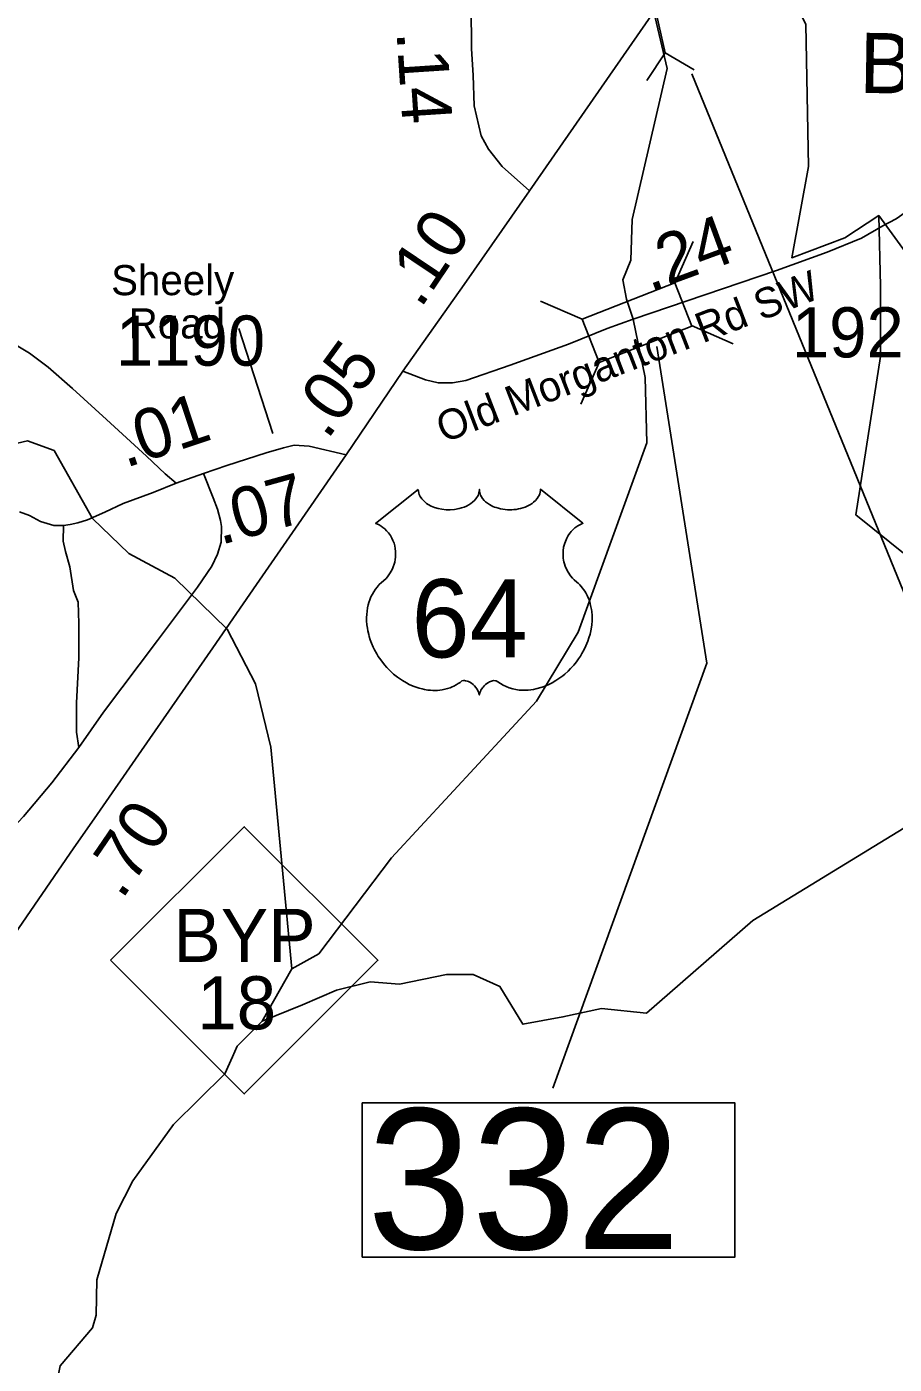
# Model space of a CAD drawing. Extents: x 1159738 to 1321356, y 736314 to 882035.
# Drawn here: x 1233002 to 1235163, y 783094 to 786428 of the extents above; entities that cross this region are included whole.
import ezdxf

# ---------------------------------------------------------------- set-up
doc = ezdxf.new("R2010")
doc.units = 0
for name, color, linetype in [('Exist Boundary Political City Limit New', 7, 'Continuous'), ('Exist Boundary Political City Limit New InsideOut', 7, 'Continuous'), ('Exist Cultural Church Label', 7, 'Continuous'), ('Exist Hydrographic Creek Single Shore', 7, 'Continuous'), ('Exist Hydrographic Misc Water Feature', 7, 'Continuous'), ('Exist Road Non-System Type 51', 7, 'Continuous'), ('Exist Road Primary NC Shield CELL', 7, 'Continuous'), ('Exist Road Primary NC Shield Number Label', 7, 'Continuous'), ('Exist Road Primary US Mileage Hundredths English Label', 7, 'Continuous'), ('Exist Road Primary US Shield CELL', 7, 'Continuous'), ('Exist Road Primary US Shield Number Label', 7, 'Continuous'), ('Exist Road Primary US UnDivided 4 Lane Attributed', 7, 'Continuous'), ('Exist Road Secondary Mileage Hundredths English Label', 7, 'Continuous'), ('Exist Road Secondary Structure Culvert CELL', 7, 'Continuous'), ('Exist Road Secondary Structure Culvert Number Label', 7, 'Continuous'), ('Exist Road Secondary Structure Private Number Label', 7, 'Continuous'), ('Exist Road Secondary Structure Standard Bridge CELL', 7, 'Continuous'), ('Exist Road Secondary Structure Standard Bridge Number Label', 7, 'Continuous'), ('Exist Road Secondary Type 51 Attributed', 7, 'Continuous'), ('Exist Road Secondary Type 51 Label', 7, 'Continuous'), ('Exist Road Secondary Type 51 Number Label', 7, 'Continuous'), ('Map Preparation Boundary City Limit Buffer Line', 7, 'Continuous')]:
    doc.layers.add(name, color=color, linetype=linetype)

msp = doc.modelspace()

# ---------------------------------------------------------------- linework, layer by layer
at = {"layer": 'Exist Boundary Political City Limit New'}
msp.add_lwpolyline([(1235204.7, 787306.9), (1235049.9, 787057.4), (1234983, 786957), (1234909.2, 786849.6), (1234862.3, 786785.8), (1234879, 786567.6), (1234942.8, 786433.3), (1234949.5, 786079.1), (1234908.1, 785851.9), (1235040.1, 785901.2), (1235125, 785957.1), (1235306.7, 785706.7)], dxfattribs=at)
at = {"layer": 'Exist Boundary Political City Limit New InsideOut'}
msp.add_lwpolyline([(1235368.3, 784968.9), (1235068.1, 785211), (1235128.8, 785605.8), (1235128.8, 785781.3), (1235125, 785957.1), (1235040.1, 785901.2), (1234908.1, 785851.9), (1234949.5, 786079.1), (1234949.5, 786079.1), (1234942.8, 786433.3), (1234879, 786567.6), (1234862.3, 786785.8), (1234921.6, 787426)], dxfattribs=at)
at = {"layer": 'Exist Hydrographic Creek Single Shore'}
msp.add_line((1233588.4, 783948.9), (1233661.9, 784079.1), dxfattribs=at)
for points in [[(1234513.2, 785698.9), (1234496.5, 785748.2), (1234487.2, 785796.6), (1234507.1, 785846), (1234510.2, 785947.4), (1234597.9, 786323.4), (1234564.5, 786464.6)], [(1234542.8, 785553.1), (1234513.2, 785698.9)], [(1233661.9, 784079.1), (1233729.9, 784117.1), (1233911, 784356.4), (1234272, 784746.3), (1234375.9, 784918.2), (1234546.9, 785390.8), (1234542.8, 785553.1)], [(1233588.4, 783948.9), (1233688.8, 783989.7), (1233773.3, 784026), (1233857.8, 784047.1), (1233930.3, 784041.1), (1234048, 784065.2), (1234114.4, 784065.2), (1234180.8, 784035), (1234238.1, 783941.4), (1234337.7, 783959.5), (1234434.3, 783980.6), (1234546, 783968.6), (1234810.9, 784200.3), (1235604, 784685)], [(1233224.1, 783469.7), (1233266.2, 783551), (1233367.4, 783691.4), (1233494.9, 783817.5), (1233514.5, 783859.8), (1233525.8, 783887), (1233588.4, 783948.9)], [(1233027.1, 782807), (1233085.3, 783089.7), (1233165.3, 783184.8), (1233174.4, 783216.5), (1233175.9, 783304.1), (1233224.1, 783469.7)]]:
    msp.add_lwpolyline(points, dxfattribs=at)
at = {"layer": 'Exist Hydrographic Misc Water Feature'}
msp.add_lwpolyline([(1233661.9, 784079.1), (1233609.9, 784631.6), (1233571.9, 784789.9), (1233501, 784925.9), (1233371, 785053.3), (1233255.9, 785114.6), (1233165.9, 785201.8), (1233069.9, 785371.2), (1233003.9, 785395.5), (1232743.9, 785335), (1232526.9, 785342.7), (1232287.9, 785449.2), (1231733.9, 785939.5), (1231392.9, 786304.2), (1231256.9, 786526.8), (1231070.9, 787055.8), (1231039.8, 787473.3), (1230963.8, 787776.8), (1230944.9, 788016.8), (1230877.8, 788303.7)], dxfattribs=at)
at = {"layer": 'Exist Road Non-System Type 51'}
for points in [[(1235134.8, 785931), (1235168, 785949.1), (1235227.3, 785990.3), (1235273.5, 786024.5), (1235299.1, 786047.6)], [(1233093.6, 785184.2), (1233092.8, 785145.6), (1233098.3, 785119.9), (1233109.3, 785081.4), (1233118.5, 785022.8), (1233129.4, 784993.5), (1233131.3, 784940.3), (1233131.3, 784854.2), (1233125.8, 784742.4), (1233125.8, 784669.1), (1233131.3, 784630.7)]]:
    msp.add_lwpolyline(points, dxfattribs=at)
at = {"layer": 'Exist Road Primary NC Shield CELL'}
msp.add_lwpolyline([(1233210.7, 784100.8), (1233543.7, 784433.7), (1233876.7, 784100.8), (1233543.7, 783767.8)], close=True, dxfattribs=at)
at = {"layer": 'Exist Road Primary US Shield CELL'}
msp.add_lwpolyline([(1233977.4, 785274.3), (1233977.7, 785269.9), (1233978.7, 785264.7), (1233979.6, 785262), (1233982, 785256.9), (1233986, 785250.8), (1233991.6, 785244.8), (1233998, 785239.6), (1234002.2, 785236.8), (1234009.5, 785232.9), (1234017.7, 785229.5), (1234026.9, 785226.8), (1234036.2, 785225), (1234046.5, 785223.8), (1234056.6, 785223.6), (1234067.5, 785224.4), (1234079.5, 785226.8), (1234085.1, 785228.2), (1234091.3, 785230.4), (1234097.1, 785232.7), (1234103.5, 785236.1), (1234108.5, 785239.4), (1234112.5, 785242.3), (1234118.2, 785247.7), (1234122.7, 785253.3), (1234124.5, 785256.4), (1234126.2, 785259.4), (1234128.4, 785265.8), (1234129, 785268.7), (1234129.5, 785274.5), (1234129.8, 785269.6), (1234130.4, 785266.5), (1234131.2, 785263.5), (1234132.4, 785260.3), (1234134.7, 785255.8), (1234137.2, 785252), (1234141.9, 785246.4), (1234144.9, 785243.7), (1234147.6, 785241.5), (1234154.8, 785236.5), (1234163.2, 785232.2), (1234167.4, 785230.4), (1234171.7, 785228.9), (1234177, 785227.3), (1234182.6, 785226), (1234188.2, 785225), (1234193.8, 785224.2), (1234199.6, 785223.8), (1234204.3, 785223.6), (1234210.1, 785223.7), (1234215.4, 785224), (1234220.9, 785224.6), (1234226.9, 785225.6), (1234231.7, 785226.7), (1234238.1, 785228.4), (1234243.9, 785230.5), (1234249, 785232.7), (1234255.6, 785236.1), (1234260.9, 785239.5), (1234264.8, 785242.6), (1234269.4, 785246.9), (1234273.8, 785252), (1234276.4, 785255.7), (1234278.2, 785259.5), (1234279.9, 785263.5), (1234281, 785267.8), (1234281.5, 785271.5), (1234281.6, 785274.6), (1234387.8, 785190), (1234385.3, 785189), (1234379.6, 785186.2), (1234375, 785183.5), (1234367.7, 785178.4), (1234364.5, 785175.5), (1234361.4, 785172.6), (1234358.5, 785169.4), (1234356, 785166.5), (1234352.9, 785162.2), (1234350.1, 785157.9), (1234347.4, 785153.2), (1234345.5, 785149.1), (1234342.2, 785140.6), (1234340.6, 785135.2), (1234339.6, 785130.6), (1234338.4, 785121.1), (1234338, 785116.6), (1234338, 785112.2), (1234338.3, 785107.5), (1234338.7, 785102.9), (1234339.6, 785098.2), (1234340.3, 785094.1), (1234341.6, 785089), (1234343.5, 785083.1), (1234345.8, 785077.4), (1234350.7, 785068.1), (1234356.9, 785058.7), (1234361.4, 785053.4), (1234365.8, 785048.9), (1234372.3, 785043.4), (1234375.9, 785040.3), (1234380, 785036.2), (1234386.6, 785028.5), (1234389.3, 785024.8), (1234392.1, 785020.7), (1234394.6, 785016.5), (1234397.1, 785012), (1234399.1, 785008), (1234402.8, 784998.9), (1234405.5, 784990.1), (1234406.8, 784985.4), (1234408.8, 784975), (1234409.5, 784969.9), (1234410.3, 784959.7), (1234410.4, 784947.4), (1234409.4, 784935.7), (1234407.2, 784922.1), (1234405.4, 784913.9), (1234402.6, 784904.4), (1234399.9, 784896.2), (1234395.1, 784884.1), (1234390.8, 784875.3), (1234385.2, 784865), (1234381.4, 784858.8), (1234376.9, 784852.1), (1234371.3, 784844.4), (1234364.8, 784836.3), (1234356.9, 784827.7), (1234350.6, 784821.3), (1234342.3, 784813.9), (1234337.3, 784809.8), (1234330.1, 784804.4), (1234320.3, 784797.9), (1234310.7, 784792.3), (1234302.5, 784788.1), (1234295.2, 784784.9), (1234285.8, 784781.3), (1234270.1, 784777), (1234264.4, 784775.8), (1234257.6, 784774.8), (1234251.2, 784774.2), (1234245.1, 784773.8), (1234236.8, 784773.8), (1234228.6, 784774.4), (1234220.8, 784775.6), (1234212.7, 784777.3), (1234204.2, 784779.8), (1234196.5, 784782.8), (1234188.8, 784786.6), (1234175.6, 784794.9), (1234171.8, 784796.9), (1234169.7, 784797.5), (1234164.6, 784797.7), (1234159.8, 784796.7), (1234154.9, 784794.8), (1234152, 784793.2), (1234148.1, 784790.6), (1234145, 784788.2), (1234141.4, 784784.8), (1234138.9, 784781.9), (1234137, 784779.6), (1234133.3, 784773.8), (1234132, 784771), (1234130.6, 784767.5), (1234129.4, 784762.2), (1234127.7, 784768.8), (1234125.7, 784773.2), (1234123.5, 784777), (1234121.1, 784780.3), (1234117.4, 784784.6), (1234114.1, 784787.8), (1234110.1, 784791.1), (1234105.8, 784793.6), (1234102.4, 784795.4), (1234099.3, 784796.6), (1234095.4, 784797.5), (1234092.3, 784797.8), (1234089.7, 784797.7), (1234086.2, 784796.9), (1234081.4, 784793.5), (1234076.8, 784790.3), (1234071.9, 784787.2), (1234066, 784784.1), (1234061.6, 784782.1), (1234056.5, 784780.1), (1234050.4, 784778.1), (1234043.9, 784776.4), (1234037.2, 784775.1), (1234031.3, 784774.1), (1234025, 784773.5), (1234019.3, 784773.4), (1234013.3, 784773.4), (1234007.7, 784773.9), (1234001.2, 784774.4), (1233993.2, 784775.6), (1233986.6, 784777.1), (1233979.5, 784779), (1233972.3, 784781.3), (1233964.6, 784784.2), (1233954.9, 784788.4), (1233948.2, 784791.9), (1233937.6, 784798), (1233925.2, 784806.6), (1233915.8, 784814.2), (1233908.9, 784820.4), (1233898.8, 784830.7), (1233892.9, 784837.4), (1233883.6, 784849.5), (1233877.6, 784858.2), (1233873.7, 784864.6), (1233868.1, 784874.9), (1233865, 784881.4), (1233861, 784890.8), (1233857.8, 784899.4), (1233855.2, 784907.6), (1233853.7, 784912.8), (1233851.7, 784921.9), (1233850.5, 784928.3), (1233849.3, 784937.2), (1233848.7, 784946.6), (1233848.5, 784955.2), (1233848.8, 784962.3), (1233849.6, 784970.7), (1233851, 784979.5), (1233852.7, 784987.1), (1233854.2, 784992.6), (1233856.5, 784999.2), (1233859.5, 785006.6), (1233863, 785013.6), (1233866.3, 785019.5), (1233870.5, 785025.7), (1233874.7, 785031.1), (1233880.1, 785037), (1233885.8, 785042.4), (1233890.9, 785046.6), (1233897.1, 785052.6), (1233900.3, 785056.3), (1233904.1, 785061.4), (1233907.2, 785066.1), (1233909.7, 785070.3), (1233912.9, 785076.5), (1233914.8, 785081.1), (1233917.3, 785088.3), (1233918.5, 785093.3), (1233919.8, 785099.8), (1233920.6, 785105.9), (1233920.9, 785113.5), (1233920.7, 785119.8), (1233919.9, 785127.1), (1233918.5, 785134.1), (1233916.9, 785140.3), (1233914.2, 785147.3), (1233911.8, 785152.5), (1233907.7, 785159.4), (1233903.2, 785165.9), (1233898.5, 785171.2), (1233893.8, 785175.9), (1233889.3, 785179.4), (1233885, 785182.5), (1233879.6, 785185.8), (1233874.4, 785188.3), (1233871.1, 785189.7)], close=True, dxfattribs=at)
at = {"layer": 'Exist Road Primary US UnDivided 4 Lane Attributed'}
msp.add_line((1233797.6, 785360.9), (1233939.2, 785569.3), dxfattribs=at)
for points in [[(1234254.3, 786018.8), (1234564.5, 786464.6), (1234874.1, 786913.4)], [(1233939.2, 785569.3), (1234091.6, 785785.1), (1234254.3, 786018.8)], [(1231678.7, 782318.7), (1231952.6, 782702.1), (1232136.8, 782965.3), (1232317.7, 783225.5), (1232430, 783388.8), (1232566.6, 783585.6), (1232901.9, 784066), (1233119.1, 784380.8), (1233169.8, 784453.7), (1233287.4, 784623.3), (1233465.4, 784879.9), (1233574.3, 785037.2), (1233671.4, 785177.6), (1233797.6, 785360.9)]]:
    msp.add_lwpolyline(points, dxfattribs=at)
at = {"layer": 'Exist Road Secondary Structure Culvert CELL'}
for p, q in [((1234592.9, 786362.6), (1234548.9, 786556)), ((1234546.7, 786293.4), (1234592.9, 786362.6)), ((1234664.6, 786320.2), (1234592.9, 786362.6))]:
    msp.add_line(p, q, dxfattribs=at)
at = {"layer": 'Exist Road Secondary Structure Culvert Number Label'}
msp.add_line((1234658.7, 786309.9), (1235705.5, 783749.2), dxfattribs=at)
at = {"layer": 'Exist Road Secondary Structure Private Number Label'}
msp.add_lwpolyline([(1234572, 785630.4), (1234696.7, 784841), (1234312.4, 783781.6)], dxfattribs=at)
at = {"layer": 'Exist Road Secondary Structure Standard Bridge CELL'}
for p, q in [((1234617, 785788.4), (1234662.4, 785892)), ((1234282.3, 785744), (1234386, 785698.6)), ((1234658.2, 785683), (1234761.9, 785637.6)), ((1234382.7, 785487.1), (1234428.1, 785590.8))]:
    msp.add_line(p, q, dxfattribs=at)
msp.add_lwpolyline([(1234386, 785698.6), (1234616.8, 785788.9), (1234659, 785681), (1234428.1, 785590.8)], close=True, dxfattribs=at)
at = {"layer": 'Exist Road Secondary Structure Standard Bridge Number Label'}
msp.add_lwpolyline([(1233837.5, 783745.2), (1234766.5, 783745.2), (1234766.5, 783361.1), (1233837.5, 783361.1)], close=True, dxfattribs=at)
at = {"layer": 'Exist Road Secondary Type 51 Attributed'}
msp.add_line((1233374.2, 785289.6), (1233441.8, 785314), dxfattribs=at)
for points in [[(1234254.3, 786018.8), (1234186.2, 786079.6), (1234152.1, 786122.3), (1234134.4, 786155.7), (1234116.7, 786230.5), (1234114.1, 786307.3), (1234109.8, 786372.9), (1234108.9, 786479.7), (1234108, 786573.8), (1234110.6, 786711.8)], [(1234513.2, 785698.9), (1234869.6, 785820.4), (1234996.2, 785865.7), (1235081.6, 785900.8), (1235134.8, 785931)], [(1233939.2, 785569.3), (1233995.3, 785547.2), (1234027.3, 785540.1), (1234062.8, 785540.1), (1234095.9, 785545.7), (1234206.1, 785584.1), (1234351.7, 785636.7), (1234448.4, 785675.1), (1234513.2, 785698.9)], [(1233374.2, 785289.6), (1233346.2, 785313.2), (1233299.8, 785357.2), (1233200.6, 785448.7), (1233115.9, 785525.9), (1233054.8, 785579.4), (1233008.3, 785613.7), (1232944.2, 785652.2)], [(1233441.8, 785314), (1233500.4, 785334), (1233598.3, 785365.7), (1233641.6, 785378.4), (1233668, 785384.3), (1233705.2, 785382.3), (1233797.6, 785360.9)], [(1232087.7, 783683), (1232267.7, 783833.2), (1232420.2, 783959.3), (1232553.1, 784069.7), (1232698.1, 784192.1), (1232745.6, 784230.1), (1232801.7, 784278.7), (1232867.3, 784333.6), (1232928.7, 784390.9), (1232993.5, 784459.2), (1233064.5, 784543.4), (1233131.3, 784630.7), (1233192.6, 784719), (1233327.6, 784897.4), (1233426.8, 785031), (1233462.5, 785083.1), (1233477, 785113.4), (1233486, 785143.1), (1233486.6, 785181.8), (1233484.6, 785196.9), (1233477, 785225.2), (1233466, 785253.5), (1233441.8, 785314)], [(1232983.4, 785218.6), (1233008.9, 785209), (1233035.6, 785194.4), (1233069.4, 785184.8), (1233093.6, 785184.2), (1233109.5, 785186.7), (1233128.6, 785191.2), (1233152.8, 785198.8), (1233196.6, 785217.6), (1233241.8, 785239.3), (1233316.3, 785266.7), (1233374.2, 785289.6)]]:
    msp.add_lwpolyline(points, dxfattribs=at)
at = {"layer": 'Exist Road Secondary Type 51 Label'}
msp.add_lwpolyline([(1233530.3, 785675.7), (1233614.8, 785414.1)], dxfattribs=at)
at = {"layer": 'Map Preparation Boundary City Limit Buffer Line'}
msp.add_lwpolyline([(1235204.7, 787306.9), (1235049.9, 787057.4), (1234983, 786957), (1234909.2, 786849.6), (1234862.3, 786785.8), (1234879, 786567.6), (1234942.8, 786433.3), (1234949.5, 786079.1), (1234908.1, 785851.9), (1235040.1, 785901.2), (1235125, 785957.1), (1235306.7, 785706.7)], dxfattribs=at)

# ---------------------------------------------------------------- texts
at = {"layer": 'Exist Cultural Church Label'}
msp.add_text('Baptist', height=150, rotation=359.1111, dxfattribs=at).set_placement((1235075.8, 786262.8))
at = {"layer": 'Exist Road Primary NC Shield Number Label'}
for s, p in [('BYP', (1233367, 784096.4)), ('18', (1233426.2, 783928.4))]:
    msp.add_text(s, height=132.5, dxfattribs=at).set_placement(p)
at = {"layer": 'Exist Road Primary US Mileage Hundredths English Label'}
for s, rotation, p in [('.10', 56.0951, (1233983, 785722.9)), ('.05', 53.9853, (1233750.5, 785395.7)), ('.70', 55.6982, (1233238.9, 784249.6))]:
    msp.add_text(s, height=125, rotation=rotation, dxfattribs=at).set_placement(p)
at = {"layer": 'Exist Road Primary US Shield Number Label'}
msp.add_text('64', height=195, dxfattribs=at).set_placement((1233960.3, 784855.6))
at = {"layer": 'Exist Road Secondary Mileage Hundredths English Label'}
for s, rotation, p in [('.14', 273.7611, (1233923, 786414.2)), ('.24', 20.1647, (1234554.2, 785765.5)), ('.01', 18.3159, (1233247.5, 785327.5)), ('.07', 15.4616, (1233484.2, 785135.4))]:
    msp.add_text(s, height=125, rotation=rotation, dxfattribs=at).set_placement(p)
at = {"layer": 'Exist Road Secondary Structure Standard Bridge Number Label'}
msp.add_text('332', height=350, dxfattribs=at).set_placement((1233850, 783380.9))
at = {"layer": 'Exist Road Secondary Type 51 Label'}
for s, p in [('Sheely', (1233212, 785758.5)), ('Road', (1233255.7, 785650.7))]:
    msp.add_text(s, height=75, dxfattribs=at).set_placement(p)
msp.add_text('Old Morganton Rd SW', height=75, rotation=21.0639, dxfattribs=at).set_placement((1234040.6, 785389.6))
at = {"layer": 'Exist Road Secondary Type 51 Number Label'}
for s, p in [('1927', (1234908.3, 785603.4)), ('1190', (1233223.8, 785582.8))]:
    msp.add_text(s, height=125, dxfattribs=at).set_placement(p)

doc.saveas('drawing.dxf')
